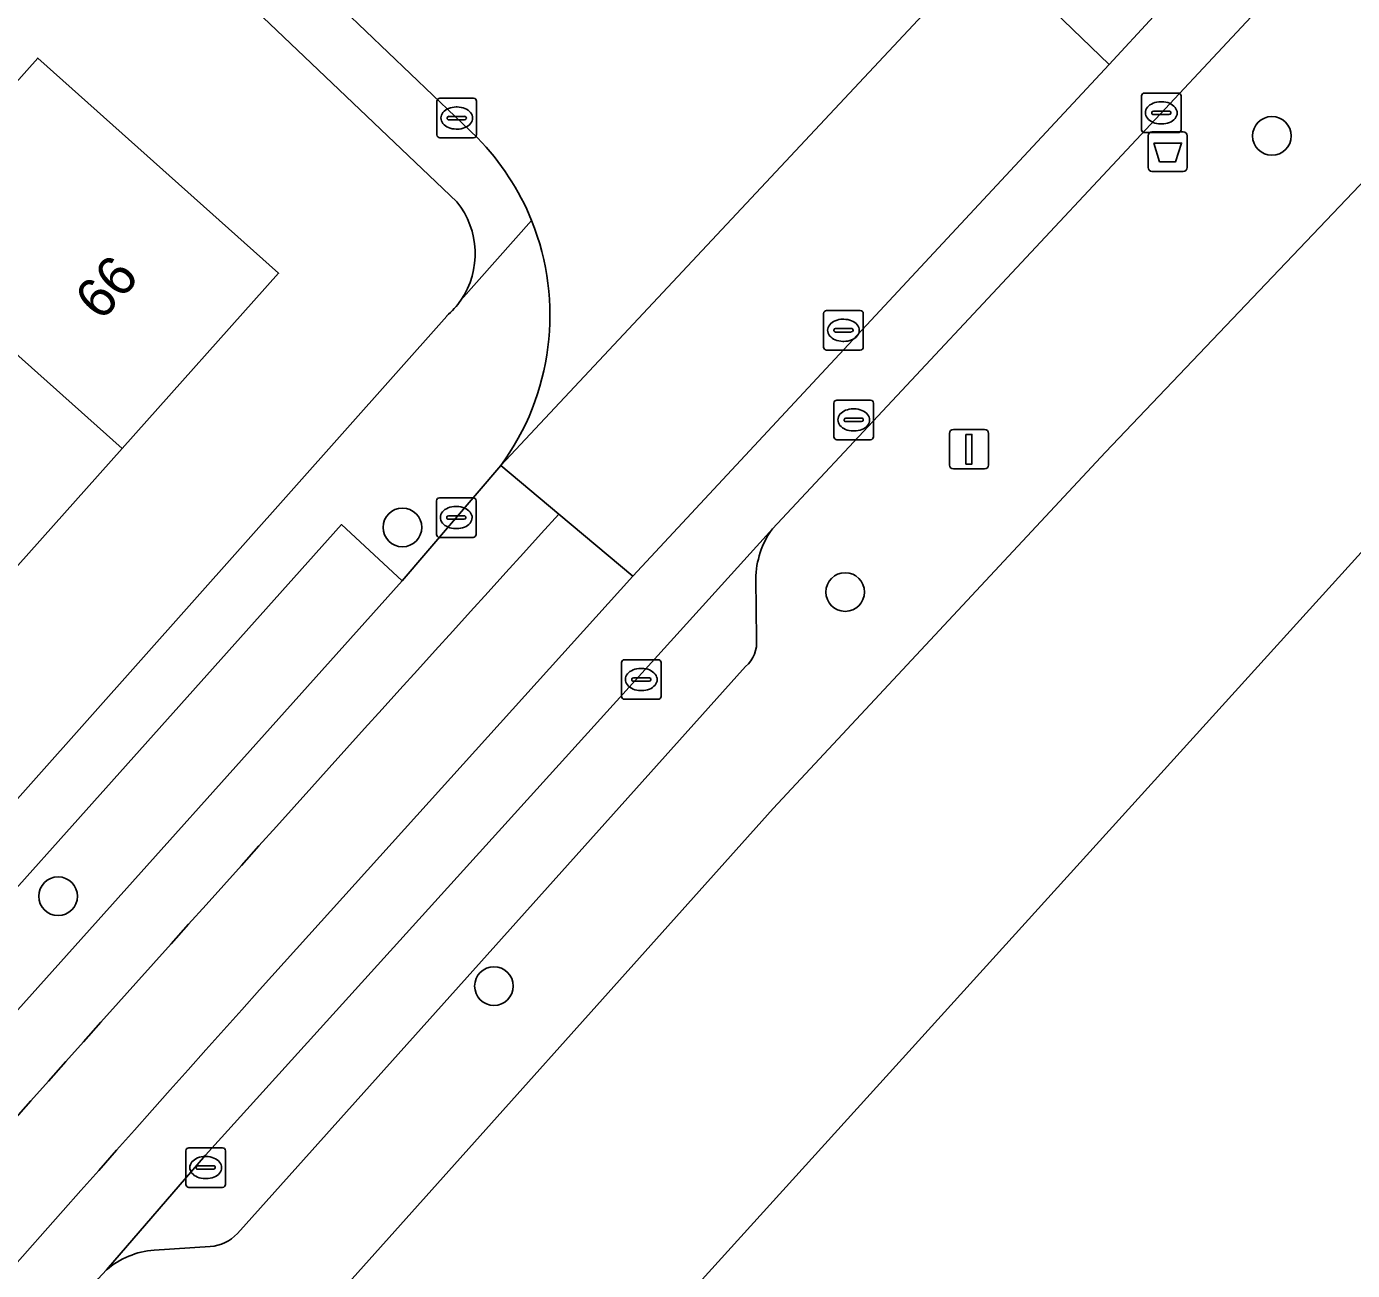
# Model space of a CAD drawing. Extents: x 159039 to 160102, y 381214 to 382524.
# Drawn here: x 159556.55 to 159590.08, y 382011.12 to 382042.56 of the extents above; entities that cross this region are included whole.
import ezdxf

# ---------------------------------------------------------------- set-up
doc = ezdxf.new("R2010")
doc.units = 0
for name, color, linetype in [('IMGEO_Afvalbak', 7, 'Continuous'), ('IMGEO_Boom', 7, 'Continuous'), ('IMGEO_Erf', 7, 'Continuous'), ('IMGEO_Groenvoorziening', 7, 'Continuous'), ('IMGEO_Kolk', 7, 'Continuous'), ('IMGEO_Lichtmast', 7, 'Continuous'), ('IMGEO_Pand', 7, 'Continuous'), ('IMGEO_Pand_nummerreeks', 7, 'Continuous'), ('IMGEO_Parkeervlak_open', 7, 'Continuous'), ('IMGEO_Rijbaan_lokaal_gesloten', 7, 'Continuous'), ('IMGEO_Rijbaan_lokaal_open', 7, 'Continuous'), ('IMGEO_Rioolput', 7, 'Continuous'), ('IMGEO_Voetpad_open', 7, 'Continuous')]:
    doc.layers.add(name, color=color, linetype=linetype)

msp = doc.modelspace()

# ---------------------------------------------------------------- linework, layer by layer
at = {"layer": 'IMGEO_Afvalbak'}
for p, q in [((159585.008, 382039.894), (159585.798, 382039.894)), ((159585.798, 382039.894), (159585.008, 382039.894)), ((159584.908, 382038.994), (159584.908, 382039.794)), ((159584.908, 382039.794), (159584.908, 382038.994)), ((159585.898, 382039.794), (159585.898, 382038.994)), ((159585.898, 382038.994), (159585.898, 382039.794)), ((159585.798, 382038.894), (159585.008, 382038.894)), ((159585.008, 382038.894), (159585.798, 382038.894))]:
    msp.add_line(p, q, dxfattribs=at)
msp.add_lwpolyline([(159585.051, 382039.608), (159585.755, 382039.608), (159585.606, 382039.138), (159585.2, 382039.138), (159585.051, 382039.608)], dxfattribs=at)
for centre, start, end in [((159585.008, 382039.794), 90, 180), ((159585.008, 382039.794), 90, 180), ((159585.798, 382039.794), 0, 90), ((159585.798, 382039.794), 360, 90), ((159585.008, 382038.994), 180, 270), ((159585.008, 382038.994), 180, 270), ((159585.798, 382038.994), 270, 0), ((159585.798, 382038.994), 270, 0)]:
    msp.add_arc(centre, 0.1, start, end, dxfattribs=at)
at = {"layer": 'IMGEO_Boom'}
for centre in [(159588.039, 382039.791), (159566.059, 382029.896), (159577.251, 382028.263), (159557.353, 382020.574), (159568.372, 382018.303)]:
    msp.add_circle(centre, 0.489, dxfattribs=at)
at = {"layer": 'IMGEO_Erf'}
for points in [[(159567.432, 382038.126), (159561.827, 382043.469), (159553.121, 382051.83), (159548.229, 382046.364), (159550.302, 382044.509), (159547.874, 382041.797), (159545.067, 382038.66), (159542.994, 382040.515), (159540.007, 382037.153), (159542.08, 382035.298), (159539.652, 382032.585), (159536.845, 382029.449), (159534.772, 382031.304), (159531.743, 382028.058), (159533.844, 382026.183), (159531.386, 382023.429), (159528.617, 382020.325), (159526.516, 382022.2), (159525.046, 382020.559), (159532.198, 382014.154), (159536.445, 382018.911), (159540.581, 382023.545), (159544.66, 382028.114), (159548.783, 382032.733)], [(159548.783, 382032.733), (159552.882, 382037.325), (159556.84, 382041.758), (159562.929, 382036.322), (159558.971, 382031.888), (159554.872, 382027.296), (159550.748, 382022.678), (159546.669, 382018.108), (159542.532, 382013.475), (159538.286, 382008.718), (159541.184, 382006.03), (159567.177, 382035.237)], [(159597.488, 382037.191), (159570.364, 382007.283), (159573.883, 382004.019), (159575.956, 382002.096), (159579.986, 382006.419), (159586.927, 382000), (159587.202, 381999.746), (159587.437, 382000), (159591.674, 382004.583)]]:
    msp.add_lwpolyline(points, dxfattribs=at)
for centre, radius, start, end in [((159565.812, 382036.813), 2.085, 325.7272, 39.016), ((159565.833, 382036.794), 2.056, 310.7931, 325.8338)]:
    msp.add_arc(centre, radius, start, end, dxfattribs=at)
at = {"layer": 'IMGEO_Groenvoorziening'}
msp.add_lwpolyline([(159597.488, 382037.191), (159592.963, 382041.377), (159583.833, 382031.797), (159575.432, 382022.788), (159563.994, 382010.016), (159562.996, 382008.884), (159566.039, 382006.149), (159567.855, 382004.517), (159570.364, 382007.283)], close=True, dxfattribs=at)
at = {"layer": 'IMGEO_Kolk'}
for p, q in [((159584.817, 382040.874), (159585.669, 382040.874)), ((159566.931, 382039.817), (159566.931, 382040.669)), ((159567.006, 382040.743), (159567.858, 382040.743)), ((159567.419, 382040.523), (159567.444, 382040.523)), ((159567.932, 382040.669), (159567.932, 382039.817)), ((159584.742, 382039.948), (159584.742, 382040.8)), ((159585.23, 382040.654), (159585.255, 382040.654)), ((159585.743, 382040.8), (159585.743, 382039.948)), ((159567.19, 382040.237), (159567.19, 382040.249)), ((159567.628, 382040.2), (159567.23, 382040.2)), ((159567.233, 382040.286), (159567.631, 382040.286)), ((159567.674, 382040.249), (159567.674, 382040.237)), ((159585.001, 382040.368), (159585.001, 382040.38)), ((159585.439, 382040.331), (159585.041, 382040.331)), ((159585.044, 382040.417), (159585.442, 382040.417)), ((159585.485, 382040.38), (159585.485, 382040.368)), ((159567.442, 382039.963), (159567.417, 382039.963)), ((159585.669, 382039.874), (159584.817, 382039.874)), ((159585.253, 382040.094), (159585.228, 382040.094)), ((159567.858, 382039.743), (159567.006, 382039.743)), ((159566.918, 382029.719), (159566.918, 382030.571)), ((159566.993, 382030.645), (159567.845, 382030.645)), ((159567.919, 382030.571), (159567.919, 382029.719)), ((159567.177, 382030.139), (159567.177, 382030.151)), ((159567.615, 382030.102), (159567.217, 382030.102)), ((159567.22, 382030.188), (159567.618, 382030.188)), ((159567.406, 382030.425), (159567.431, 382030.425)), ((159567.661, 382030.151), (159567.661, 382030.139)), ((159567.429, 382029.865), (159567.404, 382029.865)), ((159567.845, 382029.645), (159566.993, 382029.645)), ((159571.596, 382025.626), (159571.596, 382026.478)), ((159571.671, 382026.552), (159572.523, 382026.552)), ((159572.597, 382026.478), (159572.597, 382025.626)), ((159571.898, 382026.095), (159572.296, 382026.095)), ((159572.084, 382026.332), (159572.109, 382026.332)), ((159571.855, 382026.046), (159571.855, 382026.058)), ((159572.293, 382026.009), (159571.895, 382026.009)), ((159572.107, 382025.772), (159572.082, 382025.772)), ((159572.339, 382026.058), (159572.339, 382026.046)), ((159572.523, 382025.552), (159571.671, 382025.552)), ((159560.584, 382013.29), (159560.584, 382014.142)), ((159560.659, 382014.216), (159561.511, 382014.216)), ((159561.585, 382014.142), (159561.585, 382013.29)), ((159560.843, 382013.71), (159560.843, 382013.722)), ((159561.281, 382013.673), (159560.883, 382013.673)), ((159560.886, 382013.759), (159561.284, 382013.759)), ((159561.072, 382013.996), (159561.097, 382013.996)), ((159561.327, 382013.722), (159561.327, 382013.71)), ((159561.095, 382013.436), (159561.07, 382013.436)), ((159561.511, 382013.216), (159560.659, 382013.216))]:
    msp.add_line(p, q, dxfattribs=at)
for points in [[(159584.817, 382040.874), (159585.669, 382040.874)], [(159566.931, 382039.817), (159566.931, 382040.669)], [(159567.006, 382040.743), (159567.858, 382040.743)], [(159567.932, 382040.669), (159567.932, 382039.817)], [(159584.742, 382039.948), (159584.742, 382040.8)], [(159585.743, 382040.8), (159585.743, 382039.948)], [(159585.669, 382039.874), (159584.817, 382039.874)], [(159567.858, 382039.743), (159567.006, 382039.743)], [(159566.918, 382029.719), (159566.918, 382030.571)], [(159566.993, 382030.645), (159567.845, 382030.645)], [(159567.919, 382030.571), (159567.919, 382029.719)], [(159567.845, 382029.645), (159566.993, 382029.645)], [(159571.596, 382025.626), (159571.596, 382026.478)], [(159571.671, 382026.552), (159572.523, 382026.552)], [(159572.597, 382026.478), (159572.597, 382025.626)], [(159572.523, 382025.552), (159571.671, 382025.552)], [(159560.584, 382013.29), (159560.584, 382014.142)], [(159560.659, 382014.216), (159561.511, 382014.216)], [(159561.585, 382014.142), (159561.585, 382013.29)], [(159561.511, 382013.216), (159560.659, 382013.216)]]:
    msp.add_lwpolyline(points, dxfattribs=at)
for centre, radius, start, end in [((159584.819, 382040.798), 0.0765, 91.552, 178.448), ((159584.819, 382040.798), 0.0765, 91.552, 178.448), ((159585.667, 382040.798), 0.0765, 1.552, 88.448), ((159585.667, 382040.798), 0.0765, 1.552, 88.448), ((159567.008, 382040.667), 0.0765, 91.552, 178.448), ((159567.008, 382040.667), 0.0765, 91.552, 178.448), ((159567.856, 382040.667), 0.0765, 1.552, 88.448), ((159567.856, 382040.667), 0.0765, 1.552, 88.448), ((159567.23, 382040.246), 0.0403, 85.8775, 175.7526), ((159567.227, 382040.236), 0.0366, 178.938, 274.7102), ((159567.631, 382040.243), 0.043, 264.8664, 352.4533), ((159567.635, 382040.248), 0.0386, 1.7309, 96.639), ((159585.041, 382040.377), 0.0403, 85.8775, 175.7526), ((159585.038, 382040.367), 0.0366, 178.938, 274.7102), ((159585.442, 382040.374), 0.043, 264.8664, 352.4533), ((159585.446, 382040.379), 0.0386, 1.7309, 96.639), ((159567.008, 382039.819), 0.0765, 181.552, 268.448), ((159567.008, 382039.819), 0.0765, 181.552, 268.448), ((159567.856, 382039.819), 0.0765, 271.552, 358.448), ((159567.856, 382039.819), 0.0765, 271.552, 358.448), ((159584.819, 382039.95), 0.0765, 181.552, 268.448), ((159584.819, 382039.95), 0.0765, 181.552, 268.448), ((159585.667, 382039.95), 0.0765, 271.552, 358.448), ((159585.667, 382039.95), 0.0765, 271.552, 358.448), ((159566.995, 382030.569), 0.0765, 91.552, 178.448), ((159566.995, 382030.569), 0.0765, 91.552, 178.448), ((159567.843, 382030.569), 0.0765, 1.552, 88.448), ((159567.843, 382030.569), 0.0765, 1.552, 88.448), ((159567.217, 382030.148), 0.0403, 85.8775, 175.7526), ((159567.214, 382030.138), 0.0366, 178.938, 274.7102), ((159567.618, 382030.145), 0.043, 264.8664, 352.4533), ((159567.622, 382030.15), 0.0386, 1.7309, 96.639), ((159566.995, 382029.721), 0.0765, 181.552, 268.448), ((159566.995, 382029.721), 0.0765, 181.552, 268.448), ((159567.843, 382029.721), 0.0765, 271.552, 358.448), ((159567.843, 382029.721), 0.0765, 271.552, 358.448), ((159571.673, 382026.476), 0.0765, 91.552, 178.448), ((159571.673, 382026.476), 0.0765, 91.552, 178.448), ((159572.521, 382026.476), 0.0765, 1.552, 88.448), ((159572.521, 382026.476), 0.0765, 1.552, 88.448), ((159571.895, 382026.055), 0.0403, 85.8775, 175.7526), ((159572.3, 382026.057), 0.0386, 1.7309, 96.639), ((159571.892, 382026.045), 0.0366, 178.938, 274.7102), ((159572.296, 382026.052), 0.043, 264.8664, 352.4533), ((159571.673, 382025.628), 0.0765, 181.552, 268.448), ((159571.673, 382025.628), 0.0765, 181.552, 268.448), ((159572.521, 382025.628), 0.0765, 271.552, 358.448), ((159572.521, 382025.628), 0.0765, 271.552, 358.448), ((159560.661, 382014.14), 0.0765, 91.552, 178.448), ((159560.661, 382014.14), 0.0765, 91.552, 178.448), ((159561.509, 382014.14), 0.0765, 1.552, 88.448), ((159561.509, 382014.14), 0.0765, 1.552, 88.448), ((159560.883, 382013.719), 0.0403, 85.8775, 175.7526), ((159560.88, 382013.709), 0.0366, 178.938, 274.7102), ((159561.284, 382013.716), 0.043, 264.8664, 352.4533), ((159561.288, 382013.721), 0.0386, 1.7309, 96.639), ((159560.661, 382013.292), 0.0765, 181.552, 268.448), ((159560.661, 382013.292), 0.0765, 181.552, 268.448), ((159561.509, 382013.292), 0.0765, 271.552, 358.448), ((159561.509, 382013.292), 0.0765, 271.552, 358.448)]:
    msp.add_arc(centre, radius, start, end, dxfattribs=at)
for centre, major_axis, ratio, start_param, end_param in [((159567.418, 382040.243), (-0.387, 0.002), 0.722429, 4.712389, 7.853982), ((159567.443, 382040.243), (-0.39, 0.002), 0.717154, 1.570796, 4.712389), ((159585.229, 382040.374), (-0.387, 0.002), 0.722429, 4.712389, 7.853982), ((159585.254, 382040.374), (-0.39, 0.002), 0.717154, 1.570796, 4.712389), ((159567.405, 382030.145), (-0.387, 0.002), 0.722429, 4.712389, 7.853982), ((159567.43, 382030.145), (-0.39, 0.002), 0.717154, 1.570796, 4.712389), ((159572.083, 382026.052), (-0.387, 0.002), 0.722429, 4.712389, 7.853982), ((159572.108, 382026.052), (-0.39, 0.002), 0.717154, 1.570796, 4.712389), ((159561.071, 382013.716), (-0.387, 0.002), 0.722429, 4.712389, 7.853982), ((159561.096, 382013.716), (-0.39, 0.002), 0.717154, 1.570796, 4.712389)]:
    msp.add_ellipse(centre, major_axis=major_axis, ratio=ratio, start_param=start_param, end_param=end_param, dxfattribs=at)
at = {"layer": 'IMGEO_Lichtmast'}
for p, q in [((159579.886, 382031.473), (159579.886, 382032.273)), ((159579.886, 382032.273), (159579.886, 382031.473)), ((159579.986, 382032.373), (159580.776, 382032.373)), ((159580.776, 382032.373), (159579.986, 382032.373)), ((159580.876, 382032.273), (159580.876, 382031.473)), ((159580.876, 382031.473), (159580.876, 382032.273)), ((159580.776, 382031.373), (159579.986, 382031.373)), ((159579.986, 382031.373), (159580.776, 382031.373))]:
    msp.add_line(p, q, dxfattribs=at)
msp.add_lwpolyline([(159580.306, 382032.248), (159580.456, 382032.248), (159580.456, 382031.498), (159580.306, 382031.498), (159580.306, 382032.248)], dxfattribs=at)
for centre, start, end in [((159579.986, 382032.273), 90, 180), ((159579.986, 382032.273), 90, 180), ((159580.776, 382032.273), 0, 90), ((159580.776, 382032.273), 360, 90), ((159579.986, 382031.473), 180, 270), ((159579.986, 382031.473), 180, 270), ((159580.776, 382031.473), 270, 0), ((159580.776, 382031.473), 270, 0)]:
    msp.add_arc(centre, 0.1, start, end, dxfattribs=at)
at = {"layer": 'IMGEO_Pand'}
for points in [[(159552.882, 382037.325), (159558.971, 382031.888), (159562.929, 382036.322), (159556.84, 382041.758)], [(159552.882, 382037.325), (159548.783, 382032.733), (159554.872, 382027.296), (159558.971, 382031.888)]]:
    msp.add_lwpolyline(points, close=True, dxfattribs=at)
at = {"layer": 'IMGEO_Parkeervlak_open'}
msp.add_lwpolyline([(159540.792, 382000.04), (159555.382, 382016.648), (159566.052, 382028.55), (159564.516, 382029.967), (159549.401, 382013.073), (159539.208, 382001.423)], close=True, dxfattribs=at)
for points in [[(159575.41, 382029.863), (159561.078, 382014.032), (159558.576, 382011.132)], [(159575.006, 382027.068), (159574.992, 382028.59)], [(159561.887, 382012.047), (159574.732, 382026.384)], [(159559.778, 382011.631), (159561.199, 382011.72)]]:
    msp.add_lwpolyline(points, dxfattribs=at)
for centre, radius, start, end in [((159577.217, 382028.565), 2.225, 144.2994, 179.3446), ((159574.248, 382026.975), 0.764, 309.3375, 7.0019), ((159561.123, 382012.767), 1.049, 274.1391, 316.7035), ((159559.951, 382009.516), 2.122, 94.6888, 130.402)]:
    msp.add_arc(centre, radius, start, end, dxfattribs=at)
at = {"layer": 'IMGEO_Rijbaan_lokaal_gesloten'}
for points in [[(159626.232, 382085.76), (159614.87, 382073.915), (159587.29, 382045.245), (159583.922, 382041.594), (159571.887, 382028.665), (159562.447, 382018.211)], [(159611.03, 382076.006), (159610.665, 382075.629), (159611.953, 382074.387), (159582.072, 382043.388), (159583.922, 382041.594), (159587.29, 382045.245), (159614.87, 382073.915), (159626.232, 382085.76)], [(159527.771, 381975.185), (159543.628, 381994.11), (159550.457, 382001.913), (159550.528, 382001.994), (159553.82, 382005.727), (159555.209, 382007.316), (159558.369, 382010.901), (159558.576, 382011.132), (159561.078, 382014.032), (159575.41, 382029.863), (159587.513, 382042.8), (159617.984, 382074.576), (159618.113, 382074.71), (159625.093, 382081.981), (159627.14, 382084.113)], [(159570.011, 382030.232), (159568.543, 382031.458), (159566.052, 382028.55), (159555.382, 382016.648), (159540.792, 382000.04), (159540.355, 381999.56), (159541.71, 381998.444)], [(159562.447, 382018.211), (159571.887, 382028.665), (159570.011, 382030.232)]]:
    msp.add_lwpolyline(points, dxfattribs=at)
for centre, radius, start, end in [((161097.002, 380642.253), 2063.537, 137.730305, 138.912061), ((161097.002, 380642.253), 2063.537, 137.730305, 138.912061), ((160615.691, 381075.954), 1413.213, 138.183435, 141.708364), ((160615.691, 381075.954), 1413.213, 138.183435, 141.708364)]:
    msp.add_arc(centre, radius, start, end, dxfattribs=at)
at = {"layer": 'IMGEO_Rijbaan_lokaal_open'}
for points in [[(159541.147, 382074.335), (159536.716, 382069.755), (159541.068, 382065.611), (159559.84, 382047.55), (159562.874, 382044.6), (159567.959, 382039.739)], [(159568.543, 382031.458), (159580.833, 382044.59), (159580.246, 382044.02)]]:
    msp.add_lwpolyline(points, dxfattribs=at)
msp.add_lwpolyline([(159583.922, 382041.594), (159582.072, 382043.388), (159580.833, 382044.59), (159568.543, 382031.458), (159570.011, 382030.232), (159571.887, 382028.665)], close=True, dxfattribs=at)
for centre, radius, start, end in [((159563.364, 382035.243), 6.428, 21.9858, 44.3757), ((159563.377, 382035.256), 6.411, 323.6764, 21.9278)]:
    msp.add_arc(centre, radius, start, end, dxfattribs=at)
at = {"layer": 'IMGEO_Rioolput'}
for p, q in [((159576.707, 382034.452), (159576.707, 382035.304)), ((159576.782, 382035.378), (159577.634, 382035.378)), ((159577.195, 382035.158), (159577.22, 382035.158)), ((159577.708, 382035.304), (159577.708, 382034.452)), ((159576.966, 382034.872), (159576.966, 382034.884)), ((159577.404, 382034.835), (159577.006, 382034.835)), ((159577.009, 382034.921), (159577.407, 382034.921)), ((159577.45, 382034.884), (159577.45, 382034.872)), ((159577.218, 382034.598), (159577.193, 382034.598)), ((159577.634, 382034.378), (159576.782, 382034.378)), ((159577.042, 382033.113), (159577.894, 382033.113)), ((159576.967, 382032.187), (159576.967, 382033.039)), ((159577.455, 382032.893), (159577.48, 382032.893)), ((159577.968, 382033.039), (159577.968, 382032.187)), ((159577.226, 382032.607), (159577.226, 382032.619)), ((159577.664, 382032.57), (159577.266, 382032.57)), ((159577.269, 382032.656), (159577.667, 382032.656)), ((159577.71, 382032.619), (159577.71, 382032.607)), ((159577.894, 382032.113), (159577.042, 382032.113)), ((159577.478, 382032.333), (159577.453, 382032.333))]:
    msp.add_line(p, q, dxfattribs=at)
for points in [[(159576.707, 382034.452), (159576.707, 382035.304)], [(159576.782, 382035.378), (159577.634, 382035.378)], [(159577.708, 382035.304), (159577.708, 382034.452)], [(159577.634, 382034.378), (159576.782, 382034.378)], [(159577.042, 382033.113), (159577.894, 382033.113)], [(159576.967, 382032.187), (159576.967, 382033.039)], [(159577.968, 382033.039), (159577.968, 382032.187)], [(159577.894, 382032.113), (159577.042, 382032.113)]]:
    msp.add_lwpolyline(points, dxfattribs=at)
for centre, radius, start, end in [((159576.784, 382035.302), 0.0765, 91.552, 178.448), ((159576.784, 382035.302), 0.0765, 91.552, 178.448), ((159577.632, 382035.302), 0.0765, 1.552, 88.448), ((159577.632, 382035.302), 0.0765, 1.552, 88.448), ((159577.006, 382034.881), 0.0403, 85.8775, 175.7526), ((159577.003, 382034.871), 0.0366, 178.938, 274.7102), ((159577.407, 382034.878), 0.043, 264.8664, 352.4533), ((159577.411, 382034.883), 0.0386, 1.7309, 96.639), ((159576.784, 382034.454), 0.0765, 181.552, 268.448), ((159576.784, 382034.454), 0.0765, 181.552, 268.448), ((159577.632, 382034.454), 0.0765, 271.552, 358.448), ((159577.632, 382034.454), 0.0765, 271.552, 358.448), ((159577.044, 382033.037), 0.0765, 91.552, 178.448), ((159577.044, 382033.037), 0.0765, 91.552, 178.448), ((159577.892, 382033.037), 0.0765, 1.552, 88.448), ((159577.892, 382033.037), 0.0765, 1.552, 88.448), ((159577.266, 382032.616), 0.0403, 85.8775, 175.7526), ((159577.263, 382032.606), 0.0366, 178.938, 274.7102), ((159577.667, 382032.613), 0.043, 264.8664, 352.4533), ((159577.671, 382032.618), 0.0386, 1.7309, 96.639), ((159577.044, 382032.189), 0.0765, 181.552, 268.448), ((159577.044, 382032.189), 0.0765, 181.552, 268.448), ((159577.892, 382032.189), 0.0765, 271.552, 358.448), ((159577.892, 382032.189), 0.0765, 271.552, 358.448)]:
    msp.add_arc(centre, radius, start, end, dxfattribs=at)
for centre, major_axis, ratio, start_param, end_param in [((159577.194, 382034.878), (-0.387, 0.002), 0.722429, 4.712389, 7.853982), ((159577.219, 382034.878), (-0.39, 0.002), 0.717154, 1.570796, 4.712389), ((159577.454, 382032.613), (-0.387, 0.002), 0.722429, 4.712389, 7.853982), ((159577.479, 382032.613), (-0.39, 0.002), 0.717154, 1.570796, 4.712389)]:
    msp.add_ellipse(centre, major_axis=major_axis, ratio=ratio, start_param=start_param, end_param=end_param, dxfattribs=at)
at = {"layer": 'IMGEO_Voetpad_open'}
for points in [[(159567.959, 382039.739), (159562.874, 382044.6), (159559.84, 382047.55), (159541.068, 382065.611), (159536.716, 382069.755), (159534.185, 382072.166), (159524.758, 382081.144), (159515.887, 382089.823), (159510.664, 382094.872), (159510.531, 382095), (159510.84, 382095.311), (159509.186, 382096.925)], [(159511.934, 382091.911), (159514.826, 382089.008), (159509.813, 382083.58), (159511.077, 382082.273), (159512.048, 382083.357), (159515.849, 382087.626), (159551.977, 382052.929), (159553.121, 382051.83), (159561.827, 382043.469), (159567.432, 382038.126)], [(159549.923, 381998.496), (159552.981, 381997.526), (159557.303, 382002.428), (159559.65, 382005.09), (159562.996, 382008.884), (159563.994, 382010.016), (159575.432, 382022.788), (159583.833, 382031.797), (159592.963, 382041.377), (159609.877, 382059.124), (159611.607, 382060.94), (159611.825, 382061.168), (159612.282, 382061.648), (159619.417, 382069.134), (159622.862, 382072.512), (159633.657, 382066.762), (159631.562, 382062.87)], [(159587.513, 382042.8), (159575.41, 382029.863)], [(159567.535, 382035.639), (159569.325, 382037.65)], [(159569.325, 382037.65), (159567.535, 382035.639)], [(159567.177, 382035.237), (159541.184, 382006.03), (159539.381, 382003.956), (159535.98, 381999.957), (159533.99, 381997.435)], [(159540.174, 381999.361), (159540.355, 381999.56), (159540.792, 382000.04), (159539.208, 382001.423), (159549.401, 382013.073), (159564.516, 382029.967), (159566.052, 382028.55), (159568.543, 382031.458)], [(159574.992, 382028.59), (159575.006, 382027.068)], [(159574.732, 382026.384), (159561.887, 382012.047)], [(159561.199, 382011.72), (159559.778, 382011.631)], [(159558.576, 382011.132), (159558.369, 382010.901), (159555.209, 382007.316), (159553.82, 382005.727), (159550.528, 382001.994), (159550.457, 382001.913)]]:
    msp.add_lwpolyline(points, dxfattribs=at)
for centre, radius, start, end in [((159563.364, 382035.243), 6.428, 21.9858, 44.3757), ((159565.812, 382036.813), 2.085, 325.7272, 39.016), ((159563.377, 382035.256), 6.411, 323.6764, 21.9278), ((159565.833, 382036.794), 2.056, 310.7931, 325.8338), ((159577.217, 382028.565), 2.225, 144.2994, 179.3446), ((159574.248, 382026.975), 0.764, 309.3375, 7.0019), ((159561.123, 382012.767), 1.049, 274.1391, 316.7035), ((159559.951, 382009.516), 2.122, 94.6888, 130.402)]:
    msp.add_arc(centre, radius, start, end, dxfattribs=at)

# ---------------------------------------------------------------- texts
at = {"layer": 'IMGEO_Pand_nummerreeks'}
msp.add_text('66', height=1, rotation=48.2437, dxfattribs=at).set_placement((159558.445, 382035.084))

doc.saveas('drawing.dxf')
